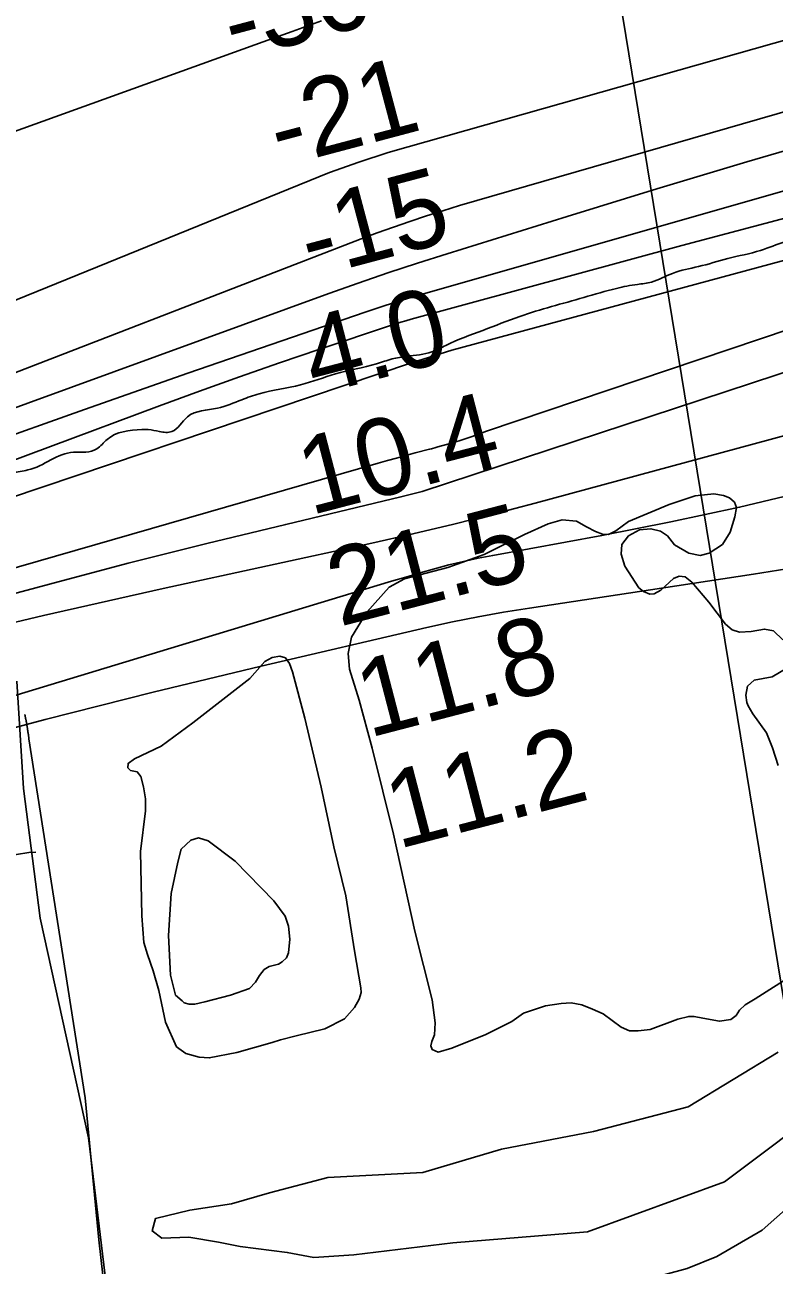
# Model space of a CAD drawing. Extents: x 3445503 to 3483459, y 540493 to 566012.
# Drawn here: x 3458810 to 3459462, y 548621 to 549699 of the extents above; entities that cross this region are included whole.
import ezdxf

# ---------------------------------------------------------------- set-up
doc = ezdxf.new("R2010")
doc.units = 0
for name, color, linetype in [('V-LEVE-TOET', 7, 'Continuous'), ('V-RIVR-EDGE', 7, 'Continuous'), ('V-RIVR-RANG', 7, 'Continuous'), ('V-ROAD-CNTR', 7, 'Continuous'), ('V-SITE-VEGE', 7, 'Continuous'), ('V-TOPO-DPTH', 7, 'Continuous'), ('V-TOPO-MINR', 7, 'Continuous'), ('V-TOPO-SHOR', 7, 'Continuous'), ('V-TOPO-WATR', 7, 'Continuous')]:
    doc.layers.add(name, color=color, linetype=linetype)

msp = doc.modelspace()

# ---------------------------------------------------------------- linework, layer by layer
at = {"layer": 'V-LEVE-TOET'}
msp.add_lwpolyline([(3458880.8, 548583.6), (3458896.6, 548583.3), (3458914.4, 548573.3), (3458935.3, 548578.3), (3458987.2, 548576.7), (3459106.9, 548581.8), (3459238.8, 548591.5), (3459345.5, 548606.7), (3459385.9, 548617.5), (3459411.9, 548628.1), (3459451.3, 548651.1), (3459520.2, 548712)], dxfattribs=at)
at = {"layer": 'V-RIVR-EDGE'}
msp.add_spline([(3461691.1, 550090.6), (3461685.2, 550088.2), (3461682.1, 550089.3), (3461676.2, 550093.8), (3461669.9, 550094.2), (3461662.2, 550092.4), (3461650.1, 550089.7), (3461638.6, 550085.2), (3461634.1, 550078.3), (3461621.9, 550068.5), (3461601, 550059.6), (3461578.7, 550050.2), (3461554, 550039.9), (3461533.5, 550028.8), (3461518.8, 550020.8), (3461501.8, 550012.5), (3461491.3, 550008), (3461484.4, 550006.7), (3461481.3, 550008.1), (3461477.1, 550007.4), (3461469.4, 550004.3), (3461447.2, 549991.1), (3461439.5, 549988.7), (3461429.8, 549989.1), (3461421.8, 549988.7), (3461411.7, 549986.3), (3461391.5, 549980.8), (3461375.2, 549972.9), (3461352.9, 549960.4), (3461336.9, 549950.7), (3461318.8, 549946.6), (3461308.7, 549948.3), (3461291.3, 549953.3), (3461279.5, 549953.6), (3461264.6, 549951.9), (3461242.3, 549948.5), (3461221.1, 549942.3), (3461196.4, 549936.8), (3461168.9, 549933), (3461154.3, 549928.6), (3461121.6, 549918.9), (3461097.9, 549904.7), (3461074.9, 549889.5), (3461062.7, 549878.4), (3461055.8, 549872.5), (3461050.9, 549872.5), (3461047.8, 549876.7), (3461040.5, 549882.3), (3461033.9, 549882.6), (3461022.1, 549881.3), (3461014.8, 549881.3), (3461005.4, 549885.5), (3460996.4, 549887.6), (3460985.6, 549887.3), (3460970.6, 549885.6), (3460956.4, 549886.3), (3460942.5, 549887), (3460929.3, 549886.4), (3460917.8, 549885), (3460903.5, 549884.7), (3460887.2, 549879.5), (3460852.8, 549869.5), (3460840.2, 549864.7), (3460821.1, 549862.3), (3460795.7, 549851.6), (3460790.5, 549846), (3460788.7, 549843.3), (3460784.9, 549842.2), (3460781.4, 549846.4), (3460776.9, 549847.8), (3460767.2, 549847.8), (3460736.2, 549838.2), (3460692, 549826.8), (3460656.9, 549817.2), (3460631.2, 549811), (3460623.9, 549810.3), (3460614.5, 549808.6), (3460594.3, 549804.8), (3460589.4, 549801), (3460582.1, 549796.5), (3460575.2, 549790.9), (3460546.6, 549782.7), (3460534.8, 549778.2), (3460511.8, 549776.2), (3460498.6, 549777.2), (3460487.9, 549777.3), (3460473.6, 549775.2), (3460462.1, 549770.7), (3460451.3, 549765.5), (3460445.1, 549765.9), (3460436, 549767.3), (3460430.1, 549767), (3460422.8, 549764.9), (3460399.9, 549756.6), (3460376.6, 549750.4), (3460361.6, 549743.8), (3460324.4, 549730.7), (3460287.5, 549717.6), (3460234.9, 549701.4), (3460200.9, 549691.1), (3460155.3, 549680), (3460083.3, 549663.2), (3459984.5, 549643.3), (3459950.4, 549636.4), (3459904.2, 549621.9), (3459887.5, 549616), (3459873.5, 549610.2), (3459868, 549603.9), (3459852.6, 549596.3), (3459825.8, 549587.3), (3459815.4, 549582.9), (3459807.8, 549581.8), (3459789.7, 549581.2), (3459770.5, 549576.4), (3459736.5, 549569.5), (3459697.2, 549562.3), (3459681.5, 549557.5), (3459673.2, 549556.8), (3459662, 549557.9), (3459646.4, 549557.9), (3459629.7, 549554.1), (3459606.4, 549545.5), (3459575.1, 549534.1), (3459541.3, 549524.8), (3459499.9, 549516.2), (3459471.1, 549510.4), (3459449.9, 549503.1), (3459421.3, 549495.9), (3459395.9, 549489), (3459373.3, 549483.1), (3459354.9, 549475.5), (3459342.7, 549473.5), (3459324.6, 549470), (3459296.1, 549462.1), (3459240.4, 549445.6), (3459208.4, 549433.5), (3459176.1, 549420.4), (3459163.9, 549414.8), (3459142.3, 549411), (3459129.4, 549408.6), (3459115.9, 549404.5), (3459080.1, 549395.6), (3459049.8, 549386.2), (3459013.6, 549378.3), (3458998.7, 549373.2), (3458977.4, 549365.9), (3458951.3, 549358.3), (3458937.7, 549345.5), (3458927, 549345.5), (3458917.2, 549347.3), (3458911.7, 549347.3), (3458881.4, 549338.7), (3458872.4, 549330.4), (3458863, 549327.6), (3458852.2, 549327.6), (3458812.5, 549312.1), (3458799.3, 549309.3), (3458789.6, 549304.5), (3458776.7, 549301.4), (3458769, 549300.7)], degree=3, dxfattribs=at)
at = {"layer": 'V-RIVR-RANG'}
msp.add_line((3459506.2, 548629.2), (3459322.3, 549754.3), dxfattribs=at)
at = {"layer": 'V-ROAD-CNTR'}
for points in [[(3458802.8, 549128.5), (3458808.7, 549035), (3458823.1, 548922.3), (3458865.2, 548731.2), (3458880.5, 548604), (3458887.2, 548514), (3458904.2, 548406.8)], [(3458812.2, 549087.2), (3458812.1, 549087.7), (3458812, 549088.2), (3458811.9, 549088.7), (3458811.8, 549089.3), (3458811.7, 549089.8), (3458811.7, 549090.3), (3458811.6, 549090.8), (3458811.5, 549091.3), (3458811.4, 549091.8), (3458811.3, 549092.4), (3458811.2, 549092.9), (3458811.1, 549093.4), (3458811, 549093.9), (3458810.9, 549094.4), (3458810.8, 549094.9), (3458810.7, 549095.4), (3458810.5, 549095.9), (3458810.4, 549096.5), (3458810.3, 549097), (3458810.2, 549097.5), (3458810.1, 549098), (3458810, 549098.5), (3458809.9, 549099), (3458809.8, 549099.5)], [(3458880.8, 548583.6), (3458874.3, 548642.7), (3458862.4, 548766.1), (3458813.3, 549078.4), (3458813.3, 549078.9), (3458813.2, 549079.4), (3458813.2, 549079.9), (3458813.1, 549080.4), (3458813, 549081), (3458813, 549081.5), (3458812.9, 549082), (3458812.8, 549082.5), (3458812.8, 549083), (3458812.7, 549083.6), (3458812.6, 549084.1), (3458812.6, 549084.6), (3458812.5, 549085.1), (3458812.4, 549085.6), (3458812.3, 549086.2), (3458812.3, 549086.7), (3458812.2, 549087.2)]]:
    msp.add_lwpolyline(points, dxfattribs=at)
at = {"layer": 'V-SITE-VEGE'}
msp.add_lwpolyline([(3459513.9, 548764.5), (3459418.4, 548693), (3459299.2, 548649.4), (3459182.2, 548640), (3459096.1, 548629.6), (3459061.2, 548627.3), (3459038.2, 548631.6), (3458997.3, 548636.8), (3458978.2, 548640.4), (3458952.5, 548644.8), (3458928.9, 548644), (3458920.5, 548650.3), (3458923.5, 548661), (3458953.4, 548668.3), (3458989.5, 548674), (3459022.8, 548683.5), (3459073.5, 548696.8), (3459156.2, 548701.1), (3459224.5, 548721.4), (3459304.5, 548736.9), (3459386.9, 548758.1), (3459465.2, 548805.7)], dxfattribs=at)
at = {"layer": 'V-TOPO-DPTH'}
for points in [[(3459815, 549783.6), (3459126, 549588.3), (3459100.3, 549579.8), (3459074.8, 549570.7), (3458293.8, 549253.3), (3458276.7, 549245.3), (3458259.8, 549236.9), (3457613.7, 548957.8), (3457599.1, 548952.9), (3457584.4, 548948.1), (3457569.7, 548943.5), (3457554.9, 548939.1), (3457389, 548890.3), (3457307.9, 548866.2), (3457226.9, 548841.6), (3457146.1, 548816.4), (3457065.5, 548790.8), (3456922.8, 548745), (3456913.7, 548741.8), (3456904.6, 548738.2), (3456895.8, 548734.3), (3456887.1, 548730), (3456251.8, 548335.9)], [(3456251.8, 548335.9), (3456887.1, 548730), (3456895.8, 548734.3), (3456904.6, 548738.2), (3456913.7, 548741.8), (3456922.8, 548745), (3457065.5, 548790.8), (3457146.1, 548816.4), (3457226.9, 548841.6), (3457307.9, 548866.2), (3457389, 548890.3), (3457554.9, 548939.1), (3457569.7, 548943.5), (3457584.4, 548948.1), (3457599.1, 548952.9), (3457613.7, 548957.8), (3458259.8, 549236.9), (3458276.7, 549245.3), (3458293.8, 549253.3), (3459074.8, 549570.7), (3459100.3, 549579.8), (3459126, 549588.3), (3459815, 549783.6)], [(3459067.9, 549702.7), (3459042.5, 549693.5), (3459017.2, 549684.4), (3458297.3, 549425), (3458283.8, 549420.1), (3458270.3, 549415.2), (3458256.8, 549410.3), (3458243.3, 549405.3), (3458220.4, 549396.9), (3458216.2, 549395.5), (3458214.2, 549394.8), (3458210, 549393.5), (3458207.9, 549392.9), (3458203.7, 549391.6), (3457527.3, 549186)], [(3459067.9, 549702.7), (3459042.5, 549693.5), (3459017.2, 549684.4), (3458297.3, 549425), (3458283.8, 549420.1), (3458270.3, 549415.2), (3458256.8, 549410.3), (3458243.3, 549405.3), (3458220.4, 549396.9), (3458216.2, 549395.5), (3458214.2, 549394.8), (3458210, 549393.5), (3458207.9, 549392.9), (3458203.7, 549391.6), (3457527.3, 549186)], [(3456318.9, 548325.4), (3456949.8, 548713.9), (3456978.5, 548726.4), (3457536.6, 548904), (3457564.5, 548912.8), (3457592.3, 548921.7), (3457620.1, 548930.9), (3458278, 549169.2), (3458293.6, 549175.3), (3458309.2, 549181.3), (3458418.3, 549223.6), (3458488.5, 549250.6), (3458558.8, 549277.2), (3458629.3, 549303.5), (3458699.9, 549329.4), (3459074.3, 549465.5), (3459099.9, 549474.6), (3459125.6, 549483.4), (3459151.4, 549491.9), (3459177.2, 549500.1), (3459281.5, 549532.6), (3459359.7, 549556.6), (3459437.9, 549580.1), (3459516.4, 549603)], [(3459516.4, 549603), (3459437.9, 549580.1), (3459359.7, 549556.6), (3459281.5, 549532.6), (3459177.2, 549500.1), (3459151.4, 549491.9), (3459125.6, 549483.4), (3459099.9, 549474.6), (3459074.3, 549465.5), (3458699.9, 549329.4), (3458629.3, 549303.5), (3458558.8, 549277.2), (3458488.5, 549250.6), (3458418.3, 549223.6), (3458309.2, 549181.3), (3458293.6, 549175.3), (3458278, 549169.2), (3457620.1, 548930.9), (3457592.3, 548921.7), (3457564.5, 548912.8), (3457536.6, 548904), (3456978.5, 548726.4), (3456949.8, 548713.9), (3456318.9, 548325.4)], [(3458375.6, 549104.3), (3459117.1, 549318), (3459125.2, 549320.3), (3459133.2, 549322.5), (3459141.3, 549324.7), (3459149.4, 549326.9), (3459161.9, 549330.1), (3459163.7, 549330.6), (3459167.4, 549331.6), (3459169.2, 549332.1), (3459181, 549335.5), (3459188.7, 549337.8), (3459196.3, 549340.3), (3459203.9, 549342.9), (3459211.4, 549345.7), (3459924.7, 549586.1)], [(3457637, 548900.7), (3458080.2, 549055), (3458115.1, 549067.2), (3458149.9, 549079.5), (3458184.6, 549092), (3458219.4, 549104.6), (3458254, 549117.3), (3458288.7, 549130), (3458323.3, 549142.8), (3458357.9, 549155.7), (3458927, 549367.9), (3458961.8, 549380.6), (3458996.6, 549393.1), (3459031.5, 549405.3), (3459066.6, 549417.2), (3459127.9, 549437.6), (3459132.3, 549439.1), (3459136.8, 549440.5), (3459141.3, 549441.8), (3459145.9, 549443.1), (3459381.3, 549507.3), (3459640.5, 549576)], [(3459640.5, 549576), (3459381.3, 549507.3), (3459145.9, 549443.1), (3459141.3, 549441.8), (3459136.8, 549440.5), (3459132.3, 549439.1), (3459127.9, 549437.6), (3459066.6, 549417.2), (3459031.5, 549405.3), (3458996.6, 549393.1), (3458961.8, 549380.6), (3458927, 549367.9), (3458357.9, 549155.7), (3458323.3, 549142.8), (3458288.7, 549130), (3458254, 549117.3), (3458219.4, 549104.6), (3458184.6, 549092), (3458149.9, 549079.5), (3458115.1, 549067.2), (3458080.2, 549055), (3457637, 548900.7)]]:
    msp.add_lwpolyline(points, dxfattribs=at)
at = {"layer": 'V-TOPO-MINR'}
for points in [[(3456251.8, 548335.9), (3456887.1, 548730), (3456895.8, 548734.3), (3456904.6, 548738.2), (3456913.7, 548741.8), (3456922.8, 548745), (3457065.5, 548790.8), (3457146.1, 548816.4), (3457226.9, 548841.6), (3457307.9, 548866.2), (3457389, 548890.3), (3457554.9, 548939.1), (3457569.7, 548943.5), (3457584.4, 548948.1), (3457599.1, 548952.9), (3457613.7, 548957.8), (3458259.8, 549236.9), (3458276.7, 549245.3), (3458293.8, 549253.3), (3459074.8, 549570.7), (3459100.3, 549579.8), (3459126, 549588.3), (3459815, 549783.6)], [(3457630.4, 548949.2), (3458267, 549189), (3458272.1, 549191), (3458277.1, 549193), (3458282.2, 549195), (3458314.1, 549207.7), (3458335.1, 549216.1), (3458356.1, 549224.4), (3458377.2, 549232.6), (3458398.3, 549240.8), (3459088.2, 549507.6), (3459102.3, 549513), (3459116.4, 549518.2), (3459130.6, 549523.3), (3459144.9, 549528.2), (3459159.2, 549533), (3459173.5, 549537.6), (3459187.9, 549542), (3459842.3, 549731.1)], [(3457527.3, 549186), (3458203.7, 549391.6), (3458207.9, 549392.9), (3458210, 549393.5), (3458214.2, 549394.8), (3458216.2, 549395.5), (3458220.4, 549396.9), (3458243.3, 549405.3), (3458256.8, 549410.3), (3458270.3, 549415.2), (3458283.8, 549420.1), (3458297.3, 549425), (3459017.2, 549684.4), (3459042.5, 549693.5), (3459067.9, 549702.7)], [(3456318.9, 548325.4), (3456949.8, 548713.9), (3456978.5, 548726.4), (3457536.6, 548904), (3457564.5, 548912.8), (3457592.3, 548921.7), (3457620.1, 548930.9), (3458278, 549169.2), (3458293.6, 549175.3), (3458309.2, 549181.3), (3458418.3, 549223.6), (3458488.5, 549250.6), (3458558.8, 549277.2), (3458629.3, 549303.5), (3458699.9, 549329.4), (3459074.3, 549465.5), (3459099.9, 549474.6), (3459125.6, 549483.4), (3459151.4, 549491.9), (3459177.2, 549500.1), (3459281.5, 549532.6), (3459359.7, 549556.6), (3459437.9, 549580.1), (3459516.4, 549603)], [(3457667.5, 548930.2), (3458258, 549139.6), (3458283.5, 549149.1), (3458308.9, 549158.7), (3458334.3, 549168.4), (3458592.9, 549266.5), (3458682.3, 549300), (3458771.8, 549332.8), (3458861.7, 549364.8), (3458951.7, 549396.3), (3459105.9, 549449.3), (3459119.1, 549453.7), (3459132.2, 549457.9), (3459145.5, 549462), (3459158.8, 549465.9), (3459647, 549605.4)], [(3457701.2, 548901.9), (3457719.8, 548908.5), (3457968.1, 548996.3), (3458016.5, 549013.3), (3458064.8, 549030.4), (3458113.2, 549047.4), (3458161.5, 549064.4), (3458240.4, 549092.2), (3458249.3, 549095.3), (3458258.2, 549098.5), (3458267.1, 549101.7), (3458276, 549104.9), (3458284.9, 549108.1), (3458293.8, 549111.3), (3458302.7, 549114.5), (3458311.6, 549117.8), (3458431.7, 549161.2), (3458500.7, 549185.9), (3458569.8, 549210.4), (3458639.1, 549234.4), (3458708.4, 549258.1), (3459146.1, 549405.4), (3459181.3, 549416.4), (3459854.1, 549597.9)], [(3458375.6, 549104.3), (3459117.1, 549318), (3459125.2, 549320.3), (3459133.2, 549322.5), (3459141.3, 549324.7), (3459149.4, 549326.9), (3459161.9, 549330.1), (3459163.7, 549330.6), (3459167.4, 549331.6), (3459169.2, 549332.1), (3459181, 549335.5), (3459188.7, 549337.8), (3459196.3, 549340.3), (3459203.9, 549342.9), (3459211.4, 549345.7), (3459924.7, 549586.1)], [(3457676.5, 548846), (3457767.9, 548880.7), (3457841.3, 548908.2), (3457914.9, 548935), (3457988.8, 548961), (3458062.9, 548986.5), (3458247.1, 549048.5), (3458276.4, 549058.1), (3458305.8, 549067.4), (3458335.4, 549076.2), (3458365.1, 549084.6), (3458763, 549194.5), (3458831.2, 549212.9), (3458899.6, 549230.9), (3458968.2, 549248.1), (3459036.8, 549264.8), (3459137, 549288.7), (3459155.6, 549293.3), (3459905.8, 549540.1)], [(3457680.6, 548821.3), (3457880.1, 548899.8), (3457951.1, 548927.1), (3458022.3, 548953.8), (3458093.8, 548979.4), (3458165.6, 549004.4), (3458265.6, 549038.5), (3458287.7, 549045.7), (3458309.8, 549052.7), (3458332.1, 549059.2), (3458354.5, 549065.4), (3458515.7, 549108.4), (3458619, 549135.2), (3458722.4, 549161), (3458826.2, 549185.4), (3458930.2, 549208.9), (3459111.8, 549248.5), (3459147.4, 549256.5), (3459183, 549265), (3459218.4, 549273.9), (3459253.7, 549283.2), (3459828.6, 549438.8)], [(3459491.1, 549294), (3459431.6, 549279.7), (3459371.8, 549267), (3459311.7, 549255.2), (3459216.9, 549237.8), (3459204.1, 549235.3), (3459191.5, 549232.5), (3459178.8, 549229.5), (3459166.3, 549226.1), (3459153.8, 549222.6), (3459141.3, 549219), (3459128.8, 549215.3), (3459116.3, 549211.6), (3458392.2, 548991.8)], [(3459523.6, 549234.2), (3459443.7, 549221.5), (3459363.8, 549209.2), (3459248.8, 549192), (3459226.4, 549188.4), (3459204.1, 549184.4), (3459181.8, 549179.9), (3459159.6, 549175), (3459015.4, 549141.4), (3458921.4, 549118.8), (3458827.6, 549095.2), (3458734.1, 549070.2)], [(3458759.5, 548970.6), (3458813.2, 548979.3), (3458819.3, 548979.8)]]:
    msp.add_lwpolyline(points, dxfattribs=at)
at = {"layer": 'V-TOPO-SHOR'}
for points in [[(3459100.8, 549111.9), (3459092.2, 549139), (3459091, 549152.5), (3459094.1, 549166.8), (3459107.3, 549188.5), (3459126.8, 549210.1), (3459140.1, 549217.4), (3459177.9, 549227.2), (3459209.5, 549238.5), (3459244.6, 549256), (3459265, 549265.2), (3459277.4, 549268.6), (3459289.8, 549267.6), (3459298.4, 549262.7), (3459306.2, 549258.6), (3459312.3, 549256.3), (3459317.7, 549255.9), (3459323.9, 549259.2), (3459335, 549267.4), (3459370.3, 549282.1), (3459392.9, 549289.6), (3459409.2, 549291.3), (3459417.6, 549290), (3459423, 549288), (3459427.1, 549284), (3459429, 549279.4), (3459427.5, 549271.3), (3459423.3, 549257.9), (3459416.7, 549247.3), (3459405.1, 549239.6), (3459397.2, 549237.8), (3459387.6, 549239.6), (3459375.1, 549247.1), (3459368.8, 549254.8), (3459362.9, 549258.9), (3459354.5, 549261), (3459344.7, 549260), (3459335.1, 549254.8), (3459329.3, 549247.3), (3459328.6, 549238.9), (3459331.8, 549228.4), (3459343.9, 549209.7), (3459348.1, 549206.3), (3459353.6, 549204.2), (3459357.3, 549204.4), (3459363, 549207.7), (3459374.1, 549217.7), (3459379.2, 549219.8), (3459384.2, 549219.2), (3459390, 549214.6), (3459404.9, 549197.2), (3459419.5, 549177.9), (3459425.1, 549173), (3459431.5, 549171), (3459441.6, 549171.6), (3459453.2, 549173.7), (3459461, 549172.2), (3459469.3, 549164.5)], [(3459025, 548814.2), (3458994.2, 548805.4), (3458970.3, 548800.7), (3458961.6, 548801.4), (3458949.8, 548804.7), (3458941.8, 548810.5), (3458932.3, 548832), (3458926.5, 548859.3), (3458921.5, 548876.5), (3458916.6, 548890.6), (3458913.4, 548901.1), (3458911.5, 548924.4), (3458910.5, 548980.3), (3458914.7, 549015.7), (3458914.8, 549026.1), (3458913, 549036.5), (3458910.7, 549045.5), (3458907.6, 549049.5), (3458901.8, 549050.7), (3458899.5, 549053), (3458899.6, 549056.9), (3458905.3, 549061), (3458928.5, 549071.9), (3458956.1, 549092.3), (3459005.6, 549130.8), (3459018.7, 549145.5), (3459024.9, 549149), (3459031.7, 549150.3), (3459036.5, 549148.6), (3459040, 549143.7), (3459042.7, 549136.4), (3459053.3, 549096.3), (3459067.5, 549036.3), (3459078.8, 548984.4), (3459089.1, 548941.8), (3459096.5, 548894), (3459102.1, 548861.8), (3459102.4, 548857.6), (3459100.6, 548852), (3459096.5, 548844.5), (3459087.9, 548834.8), (3459070.7, 548826.1), (3459045.9, 548820), (3459032.3, 548816.6), (3459025, 548814.2)], [(3459472.6, 549139.7), (3459460.1, 549132.3), (3459444.3, 549129.2), (3459438.6, 549124.2), (3459437.1, 549116.1), (3459437.8, 549109.9), (3459439.2, 549107.1), (3459443.3, 549100), (3459455.1, 549083.5), (3459460.2, 549070.5), (3459465.3, 549055)], [(3459233.4, 548832.5), (3459210.8, 548821.1), (3459181.4, 548809.2), (3459169.5, 548805.7), (3459164.2, 548808.1), (3459162.9, 548811.2), (3459163.8, 548815.1), (3459166.1, 548820.9), (3459166.8, 548831.3), (3459164.1, 548851.3), (3459149, 548911.1), (3459130.7, 548995.4), (3459111.9, 549070.1), (3459100.8, 549111.9)], [(3458946.6, 548850.3), (3458940.8, 548855.4), (3458936.6, 548872.6), (3458934.9, 548907.2), (3458937.1, 548943.7), (3458942.9, 548971.1), (3458945.9, 548982.3), (3458954.4, 548990), (3458960.9, 548992.2), (3458969.3, 548989.5), (3458992.9, 548972), (3459026.4, 548937.5), (3459036.3, 548924.1), (3459039.2, 548915.4), (3459040.4, 548904.1), (3459039.1, 548892.3), (3459037.4, 548887.9), (3459033.7, 548884.3), (3459030.6, 548882.4), (3459022.4, 548880.2), (3459018.1, 548877.8), (3459014.1, 548872.5), (3459010.6, 548866.7), (3459005.2, 548861.1), (3458988.8, 548855.2), (3458966.5, 548849.4), (3458957.8, 548847.6), (3458952.7, 548847.4), (3458948.6, 548848.8), (3458946.6, 548850.3)], [(3459479.3, 548873.8), (3459445.3, 548852.2), (3459436.5, 548847), (3459431.6, 548842.3), (3459428.7, 548837.8), (3459423.9, 548834.3), (3459414.3, 548832.7), (3459399.8, 548835.2), (3459392.2, 548836.7), (3459387.4, 548836.8), (3459377.8, 548834.4), (3459353.8, 548825.6), (3459343.4, 548824.3), (3459335.8, 548824.4), (3459328.6, 548827.4), (3459313, 548839.1), (3459303.8, 548843.2), (3459294.3, 548847), (3459285.1, 548848.6), (3459276.4, 548848.1), (3459262.9, 548846.1), (3459243.6, 548839.7), (3459233.4, 548832.5)]]:
    msp.add_lwpolyline(points, dxfattribs=at)
at = {"layer": 'V-TOPO-WATR'}
msp.add_lwpolyline([(3457637, 548900.7), (3458080.2, 549055), (3458115.1, 549067.2), (3458149.9, 549079.5), (3458184.6, 549092), (3458219.4, 549104.6), (3458254, 549117.3), (3458288.7, 549130), (3458323.3, 549142.8), (3458357.9, 549155.7), (3458927, 549367.9), (3458961.8, 549380.6), (3458996.6, 549393.1), (3459031.5, 549405.3), (3459066.6, 549417.2), (3459127.9, 549437.6), (3459132.3, 549439.1), (3459136.8, 549440.5), (3459141.3, 549441.8), (3459145.9, 549443.1), (3459381.3, 549507.3), (3459640.5, 549576)], dxfattribs=at)

# ---------------------------------------------------------------- texts
at = {"layer": 'V-RIVR-RANG'}
for s, rotation, p in [('-30', 14.8691, (3458991.5, 549668)), ('-21', 14.8691, (3459031.7, 549575.2)), ('-15', 14.8691, (3459058.4, 549478.8)), ('4.0', 14.5883, (3459062.1, 549376.8)), ('10.4', 14.5883, (3459058.2, 549272.5)), ('21.5', 14.5883, (3459083.6, 549175.7)), ('11.8', 14.5883, (3459109, 549079)), ('11.2', 14.5883, (3459134.4, 548982.3))]:
    msp.add_text(s, height=67, rotation=rotation, dxfattribs=at).set_placement(p)

doc.saveas('drawing.dxf')
